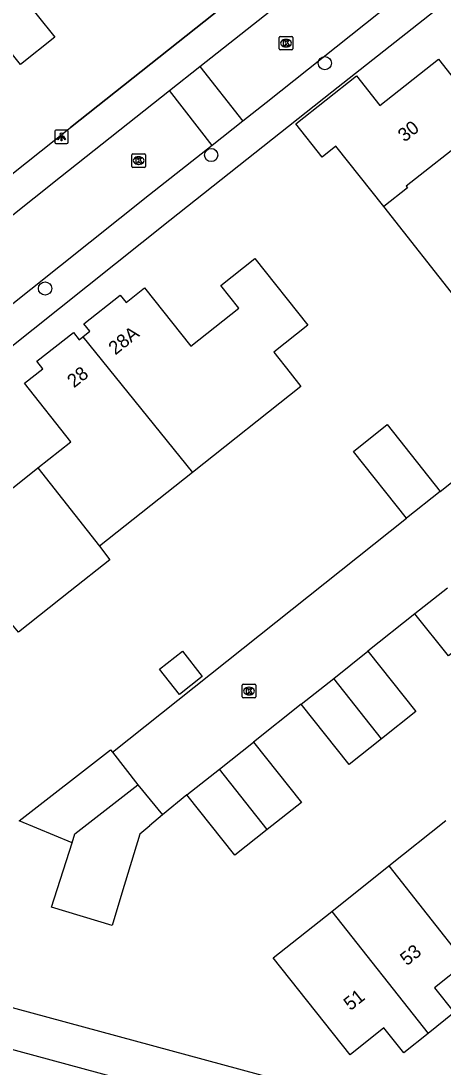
# Model space of a CAD drawing. Extents: x 159628 to 160723, y 388176 to 389416.
# Drawn here: x 160089.4 to 160120.7, y 388521 to 388598.5 of the extents above; entities that cross this region are included whole.
import ezdxf

# ---------------------------------------------------------------- set-up
doc = ezdxf.new("R2010")
doc.units = 0
for name, color, linetype in [('IMGEO_Boom', 7, 'Continuous'), ('IMGEO_Kolk', 7, 'Continuous'), ('IMGEO_Lichtpunt', 7, 'Continuous'), ('IMGEO_Muur', 7, 'Continuous'), ('IMGEO_Pand', 7, 'Continuous'), ('IMGEO_Pand_nummerreeks', 7, 'Continuous'), ('IMGEO_Rijbaan_lokaal_open', 7, 'Continuous'), ('IMGEO_Voetpad_open', 7, 'Continuous')]:
    doc.layers.add(name, color=color, linetype=linetype)

msp = doc.modelspace()

# ---------------------------------------------------------------- linework, layer by layer
at = {"layer": 'IMGEO_Boom'}
for centre in [(160111.954, 388595.336), (160103.538, 388588.54), (160091.233, 388578.656)]:
    msp.add_circle(centre, 0.489, dxfattribs=at)
at = {"layer": 'IMGEO_Kolk'}
for p, q in [((160108.584, 388596.396), (160108.584, 388597.248)), ((160108.659, 388597.322), (160109.511, 388597.322)), ((160109.072, 388597.102), (160109.097, 388597.102)), ((160109.585, 388597.248), (160109.585, 388596.396)), ((160109.511, 388596.322), (160108.659, 388596.322)), ((160109.095, 388596.542), (160109.07, 388596.542)), ((160097.67, 388587.7), (160097.67, 388588.552)), ((160097.745, 388588.626), (160098.597, 388588.626)), ((160098.158, 388588.406), (160098.183, 388588.406)), ((160098.671, 388588.552), (160098.671, 388587.7)), ((160098.597, 388587.626), (160097.745, 388587.626)), ((160098.181, 388587.846), (160098.156, 388587.846)), ((160105.841, 388548.432), (160105.841, 388549.284)), ((160105.916, 388549.358), (160106.768, 388549.358)), ((160106.329, 388549.138), (160106.354, 388549.138)), ((160106.842, 388549.284), (160106.842, 388548.432)), ((160106.768, 388548.358), (160105.916, 388548.358)), ((160106.352, 388548.578), (160106.327, 388548.578))]:
    msp.add_line(p, q, dxfattribs=at)
for points in [[(160108.584, 388596.396), (160108.584, 388597.248)], [(160108.659, 388597.322), (160109.511, 388597.322)], [(160108.905, 388597.022), (160109.028, 388597.022), (160109.028, 388596.871), (160109.158, 388597.022), (160109.322, 388597.022), (160109.176, 388596.871), (160109.329, 388596.622), (160109.177, 388596.622), (160109.092, 388596.786), (160109.028, 388596.719), (160109.028, 388596.622), (160108.905, 388596.622), (160108.905, 388597.022)], [(160109.585, 388597.248), (160109.585, 388596.396)], [(160109.511, 388596.322), (160108.659, 388596.322)], [(160097.67, 388587.7), (160097.67, 388588.552)], [(160097.745, 388588.626), (160098.597, 388588.626)], [(160097.991, 388588.326), (160098.114, 388588.326), (160098.114, 388588.175), (160098.244, 388588.326), (160098.408, 388588.326), (160098.262, 388588.175), (160098.415, 388587.926), (160098.263, 388587.926), (160098.178, 388588.09), (160098.114, 388588.023), (160098.114, 388587.926), (160097.991, 388587.926), (160097.991, 388588.326)], [(160098.671, 388588.552), (160098.671, 388587.7)], [(160098.597, 388587.626), (160097.745, 388587.626)], [(160105.841, 388548.432), (160105.841, 388549.284)], [(160105.916, 388549.358), (160106.768, 388549.358)], [(160106.162, 388549.058), (160106.285, 388549.058), (160106.285, 388548.907), (160106.415, 388549.058), (160106.579, 388549.058), (160106.433, 388548.907), (160106.586, 388548.658), (160106.434, 388548.658), (160106.349, 388548.822), (160106.285, 388548.755), (160106.285, 388548.658), (160106.162, 388548.658), (160106.162, 388549.058)], [(160106.842, 388549.284), (160106.842, 388548.432)], [(160106.768, 388548.358), (160105.916, 388548.358)]]:
    msp.add_lwpolyline(points, dxfattribs=at)
for centre, start, end in [((160108.661, 388597.246), 91.55205, 178.44795), ((160108.661, 388597.246), 91.55205, 178.44795), ((160109.509, 388597.246), 1.55205, 88.44795), ((160109.509, 388597.246), 1.55205, 88.44795), ((160108.661, 388596.398), 181.55205, 268.44795), ((160108.661, 388596.398), 181.55205, 268.44795), ((160109.509, 388596.398), 271.55205, 358.44795), ((160109.509, 388596.398), 271.55205, 358.44795), ((160097.747, 388588.55), 91.55205, 178.44795), ((160097.747, 388588.55), 91.55205, 178.44795), ((160098.595, 388588.55), 1.55205, 88.44795), ((160098.595, 388588.55), 1.55205, 88.44795), ((160097.747, 388587.702), 181.55205, 268.44795), ((160097.747, 388587.702), 181.55205, 268.44795), ((160098.595, 388587.702), 271.55205, 358.44795), ((160098.595, 388587.702), 271.55205, 358.44795), ((160105.918, 388549.282), 91.55205, 178.44795), ((160105.918, 388549.282), 91.55205, 178.44795), ((160106.766, 388549.282), 1.55205, 88.44795), ((160106.766, 388549.282), 1.55205, 88.44795), ((160105.918, 388548.434), 181.55205, 268.44795), ((160105.918, 388548.434), 181.55205, 268.44795), ((160106.766, 388548.434), 271.55205, 358.44795), ((160106.766, 388548.434), 271.55205, 358.44795)]:
    msp.add_arc(centre, 0.0765, start, end, dxfattribs=at)
for centre, major_axis, ratio, start_param, end_param in [((160109.071, 388596.822), (-0.387, 0.002), 0.722429, 4.712389, 7.853982), ((160109.096, 388596.822), (-0.39, 0.002), 0.717154, 1.570796, 4.712389), ((160098.157, 388588.126), (-0.387, 0.002), 0.722429, 4.712389, 7.853982), ((160098.182, 388588.126), (-0.39, 0.002), 0.717154, 1.570796, 4.712389), ((160106.328, 388548.858), (-0.387, 0.002), 0.722429, 4.712389, 7.853982), ((160106.353, 388548.858), (-0.39, 0.002), 0.717154, 1.570796, 4.712389)]:
    msp.add_ellipse(centre, major_axis=major_axis, ratio=ratio, start_param=start_param, end_param=end_param, dxfattribs=at)
at = {"layer": 'IMGEO_Lichtpunt'}
for p, q in [((160091.945, 388590.294), (160091.945, 388589.487)), ((160091.945, 388590.294), (160091.945, 388589.487)), ((160092.847, 388590.389), (160092.039, 388590.389)), ((160092.847, 388590.389), (160092.039, 388590.389)), ((160092.941, 388589.487), (160092.941, 388590.294)), ((160092.941, 388589.487), (160092.941, 388590.294)), ((160092.039, 388589.393), (160092.847, 388589.393)), ((160092.039, 388589.393), (160092.847, 388589.393))]:
    msp.add_line(p, q, dxfattribs=at)
for points in [[(160092.319, 388589.958), (160092.358, 388589.93), (160092.17, 388589.668), (160092.132, 388589.695), (160092.319, 388589.958)], [(160092.421, 388589.91), (160092.468, 388589.91), (160092.468, 388589.588), (160092.421, 388589.588), (160092.421, 388589.91)], [(160092.531, 388589.93), (160092.569, 388589.957), (160092.756, 388589.695), (160092.717, 388589.667), (160092.531, 388589.93)]]:
    msp.add_lwpolyline(points, dxfattribs=at)
msp.add_circle((160092.444, 388590.092), 0.0994, dxfattribs=at)
for centre, start, end in [((160092.039, 388590.294), 90, 180), ((160092.039, 388590.294), 90, 180), ((160092.847, 388590.294), 0, 90), ((160092.847, 388590.294), 0, 90), ((160092.039, 388589.487), 180, 270), ((160092.039, 388589.487), 180, 270), ((160092.847, 388589.487), 270, 0), ((160092.847, 388589.487), 270, 360)]:
    msp.add_arc(centre, 0.0946, start, end, dxfattribs=at)
at = {"layer": 'IMGEO_Muur'}
msp.add_lwpolyline([(160107.647, 388602.096), (160093.106, 388590.577)], dxfattribs=at)
at = {"layer": 'IMGEO_Pand'}
for points in [[(160091.949, 388597.259), (160089.404, 388595.237), (160085.491, 388600.161), (160088.036, 388602.183), (160091.949, 388597.259)], [(160116.32, 388584.718), (160112.782, 388589.197), (160111.755, 388588.385), (160109.802, 388590.857), (160114.297, 388594.409), (160116.046, 388592.197), (160120.373, 388595.624), (160124.099, 388590.909), (160123.803, 388590.668), (160122.839, 388589.85)], [(160122.839, 388589.85), (160122.697, 388589.929), (160117.987, 388586.227), (160118.08, 388586.109), (160116.32, 388584.718)], [(160121.883, 388577.677), (160116.32, 388584.718)], [(160094.037, 388575.087), (160094.542, 388575.489), (160094.108, 388576.035), (160096.8, 388578.175), (160097.235, 388577.63), (160098.601, 388578.715), (160102.036, 388574.38), (160105.596, 388577.202), (160104.256, 388578.892), (160106.765, 388580.887), (160110.705, 388575.954), (160108.179, 388573.944), (160109.382, 388572.425), (160110.185, 388571.412), (160102.143, 388565.039)], [(160090.699, 388565.371), (160093.149, 388567.319), (160089.708, 388571.648), (160091.059, 388572.722), (160090.625, 388573.268), (160093.327, 388575.413), (160093.761, 388574.868), (160094.037, 388575.087)], [(160094.037, 388575.087), (160102.143, 388565.039)], [(160118.009, 388561.645), (160114.076, 388566.592), (160116.58, 388568.584), (160120.513, 388563.637)], [(160080.451, 388564.314), (160080.899, 388564.671), (160080.465, 388565.217), (160083.157, 388567.357), (160083.592, 388566.812), (160085.001, 388567.931), (160088.453, 388563.586), (160090.699, 388565.371)], [(160090.699, 388565.371), (160095.273, 388559.595)], [(160102.143, 388565.039), (160095.273, 388559.595)], [(160120.513, 388563.637), (160118.009, 388561.645)], [(160095.273, 388559.595), (160096.029, 388558.573), (160093.098, 388556.251), (160089.254, 388553.206), (160088.649, 388553.969)], [(160121.048, 388556.485), (160118.636, 388554.574)], [(160123.516, 388553.364), (160121.111, 388551.458), (160118.636, 388554.574)], [(160099.722, 388550.476), (160101.404, 388551.808), (160102.881, 388549.944), (160101.199, 388548.611), (160099.722, 388550.476)], [(160112.618, 388549.793), (160115.149, 388551.802)], [(160115.149, 388551.802), (160118.692, 388547.341), (160116.15, 388545.323)], [(160110.212, 388547.883), (160112.618, 388549.793)], [(160116.15, 388545.323), (160112.618, 388549.793)], [(160116.15, 388545.323), (160113.755, 388543.422), (160110.212, 388547.883)], [(160104.148, 388543.072), (160106.681, 388545.08)], [(160106.681, 388545.08), (160110.224, 388540.619), (160107.681, 388538.603)], [(160093.234, 388537.626), (160089.315, 388539.244), (160096.083, 388544.51), (160096.227, 388544.325)], [(160096.227, 388544.325), (160098.107, 388541.909)], [(160101.741, 388541.164), (160104.148, 388543.072)], [(160107.681, 388538.603), (160104.148, 388543.072)], [(160093.234, 388537.626), (160093.442, 388538.279), (160098.107, 388541.909)], [(160098.107, 388541.909), (160099.924, 388539.704)], [(160107.681, 388538.603), (160105.284, 388536.703), (160101.741, 388541.164)], [(160099.924, 388539.704), (160098.973, 388538.891), (160099.002, 388538.881), (160098.26, 388538.26), (160096.925, 388533.897), (160096.195, 388531.51), (160091.714, 388532.86), (160093.234, 388537.626)], [(160116.697, 388535.91), (160120.928, 388539.275)], [(160112.47, 388532.547), (160116.697, 388535.91)], [(160116.697, 388535.91), (160122.382, 388528.715)], [(160119.609, 388523.518), (160117.8, 388522.079), (160116.338, 388523.919), (160113.842, 388521.934), (160108.14, 388529.103), (160112.47, 388532.547)], [(160112.47, 388532.547), (160119.609, 388523.518)], [(160122.382, 388528.715), (160120.085, 388526.887), (160121.541, 388525.055), (160119.609, 388523.518)]]:
    msp.add_lwpolyline(points, dxfattribs=at)
at = {"layer": 'IMGEO_Rijbaan_lokaal_open'}
for points in [[(160102.706, 388595.104), (160109.249, 388600.284), (160113.809, 388603.922)], [(160113.809, 388603.922), (160117.03, 388599.87), (160107.607, 388592.392), (160105.894, 388591.044)], [(160100.44, 388593.31), (160102.706, 388595.104)], [(160102.706, 388595.104), (160105.894, 388591.044)], [(160056.239, 388558.155), (160092.364, 388586.916), (160100.44, 388593.31)], [(160103.624, 388589.256), (160100.44, 388593.31)], [(160105.894, 388591.044), (160103.624, 388589.256)], [(160103.624, 388589.256), (160098.963, 388585.587), (160059.496, 388554.167)], [(160120.513, 388563.637), (160141.459, 388580.293)], [(160096.227, 388544.325), (160118.009, 388561.645)], [(160118.636, 388554.574), (160115.149, 388551.802)], [(160110.212, 388547.883), (160106.681, 388545.08)], [(160101.741, 388541.164), (160099.924, 388539.704)]]:
    msp.add_lwpolyline(points, dxfattribs=at)
at = {"layer": 'IMGEO_Voetpad_open'}
for points in [[(160048.914, 388555.466), (160093.106, 388590.577), (160107.647, 388602.096), (160111.88, 388605.45), (160116.132, 388608.831)], [(160122.287, 388600.948), (160112.484, 388593.184), (160100.469, 388583.686), (160072.022, 388561.03), (160066.234, 388556.421)], [(160068.183, 388531), (160117.33, 388517.709)], [(160116.838, 388514.716), (160068.858, 388527.703)]]:
    msp.add_lwpolyline(points, dxfattribs=at)

# ---------------------------------------------------------------- texts
at = {"layer": 'IMGEO_Pand_nummerreeks'}
for s, rotation, p in [('30', 38.37897, (160117.868, 388589.456)), ('28A', 38.48557, (160096.433, 388573.693)), ('28', 38.44453, (160093.37, 388571.26)), ('53', 38.44889, (160118.033, 388528.48)), ('51', 38.44889, (160113.851, 388525.159))]:
    msp.add_text(s, height=1, rotation=rotation, dxfattribs=at).set_placement(p)

doc.saveas('drawing.dxf')
